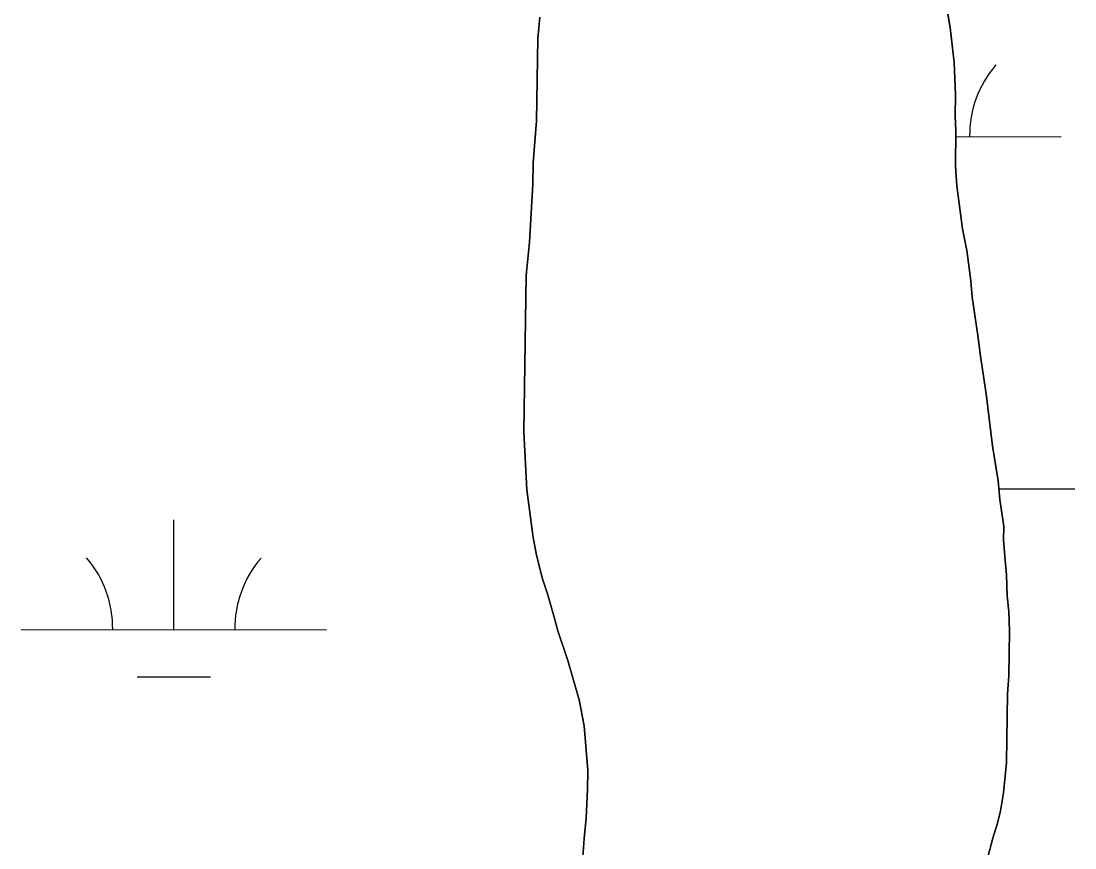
# Model space of a CAD drawing. Extents: x 3148686 to 3186545, y 916144 to 941516.
# Drawn here: x 3163719 to 3164064.1, y 938969.3 to 939240.2 of the extents above; entities that cross this region are included whole.
import ezdxf

# ---------------------------------------------------------------- set-up
doc = ezdxf.new("R2010")
doc.units = 0
for name, color, linetype in [('V-SITE-VEGE', 7, 'Continuous'), ('V-TOPO-SHOR', 7, 'Continuous'), ('V-WETL-SWMP', 7, 'Continuous')]:
    doc.layers.add(name, color=color, linetype=linetype)

msp = doc.modelspace()

# ---------------------------------------------------------------- linework, layer by layer
at = {"layer": 'V-SITE-VEGE'}
for p, q in [((3164021.69, 939247.13), (3164023.31, 939238.02)), ((3163888.22, 939234.45), (3163888.91, 939241.47)), ((3164023.31, 939238.02), (3164024.61, 939226.58)), ((3163887.83, 939207.5), (3163888.22, 939234.45)), ((3164024.61, 939226.58), (3164025.04, 939216.03)), ((3164025.04, 939216.03), (3164024.93, 939209)), ((3163886.75, 939193.75), (3163887.83, 939207.5)), ((3164024.93, 939209), (3164025.16, 939204.31)), ((3164025.16, 939204.31), (3164024.98, 939192.6)), ((3163886.64, 939186.73), (3163886.75, 939193.75)), ((3164024.98, 939192.6), (3164025.48, 939186.15)), ((3163885.48, 939167.7), (3163886.64, 939186.73)), ((3164025.48, 939186.15), (3164027.32, 939172.06)), ((3164027.32, 939172.06), (3164028.68, 939165.01)), ((3163884.44, 939156.88), (3163885.48, 939167.7)), ((3164028.68, 939165.01), (3164030, 939155.03)), ((3163883.69, 939105.63), (3163884.44, 939156.88)), ((3164030, 939155.03), (3164030.51, 939149.75)), ((3164030.51, 939149.75), (3164032.37, 939137.13)), ((3164032.37, 939137.13), (3164033.15, 939130.38)), ((3164033.15, 939130.38), (3164035.02, 939118.05)), ((3164035.02, 939118.05), (3164037.11, 939101.03)), ((3163884.58, 939086.58), (3163883.69, 939105.63)), ((3164037.11, 939101.03), (3164038.99, 939089.58)), ((3164038.99, 939089.58), (3164039.49, 939083.42)), ((3163886.69, 939071.02), (3163884.58, 939086.58)), ((3164039.49, 939083.42), (3164040.82, 939074.61)), ((3164040.82, 939074.61), (3164040.76, 939070.22)), ((3163887.78, 939065.15), (3163886.69, 939071.02)), ((3164040.76, 939070.22), (3164041.24, 939063.47)), ((3163889.72, 939057.5), (3163887.78, 939065.15)), ((3164041.24, 939063.47), (3164041.76, 939058.78)), ((3164041.76, 939058.78), (3164041.95, 939051.75)), ((3163891.4, 939052.5), (3163889.72, 939057.5)), ((3163893.63, 939044.85), (3163891.4, 939052.5)), ((3164041.95, 939051.75), (3164042.46, 939046.76)), ((3163894.74, 939040.44), (3163893.63, 939044.85)), ((3164042.46, 939046.76), (3164042.66, 939040.31)), ((3163898.11, 939030.73), (3163894.74, 939040.44)), ((3164042.66, 939040.31), (3164042.44, 939025.67)), ((3163901.73, 939017.78), (3163898.11, 939030.73)), ((3164042.44, 939025.67), (3164042.06, 939019.82)), ((3163903.36, 939009.26), (3163901.73, 939017.78)), ((3164042.06, 939019.82), (3164041.73, 938997.27)), ((3163904.61, 938994.6), (3163903.36, 939009.26)), ((3164041.73, 938997.27), (3164040.71, 938987.32)), ((3163904.52, 938988.45), (3163904.61, 938994.6)), ((3163904.09, 938979.08), (3163904.52, 938988.45)), ((3164040.71, 938987.32), (3164039.74, 938981.48)), ((3164039.74, 938981.48), (3164038.8, 938977.39)), ((3163903.4, 938972.36), (3163904.09, 938979.08)), ((3164038.8, 938977.39), (3164037.27, 938972.44)), ((3163903.02, 938966.21), (3163903.4, 938972.36)), ((3164037.27, 938972.44), (3164034.79, 938963.39))]:
    msp.add_line(p, q, dxfattribs=at)
at = {"layer": 'V-TOPO-SHOR'}
for points in [[(3164034.79, 938963.39), (3164037.27, 938972.44), (3164038.8, 938977.39), (3164039.74, 938981.48), (3164040.71, 938987.32), (3164041.73, 938997.27), (3164042.06, 939019.82), (3164042.44, 939025.67), (3164042.66, 939040.31), (3164042.46, 939046.76), (3164041.95, 939051.75), (3164041.76, 939058.78), (3164041.24, 939063.47), (3164040.76, 939070.22), (3164040.82, 939074.61), (3164039.49, 939083.42), (3164038.99, 939089.58), (3164037.11, 939101.03), (3164035.02, 939118.05), (3164033.15, 939130.38), (3164032.37, 939137.13), (3164030.51, 939149.75), (3164030, 939155.03), (3164028.68, 939165.01), (3164027.32, 939172.06), (3164025.48, 939186.15), (3164024.98, 939192.6), (3164025.16, 939204.31), (3164024.93, 939209), (3164025.04, 939216.03), (3164024.61, 939226.58), (3164023.31, 939238.02), (3164021.69, 939247.13)], [(3163888.91, 939241.47), (3163888.22, 939234.45), (3163887.83, 939207.5), (3163886.75, 939193.75), (3163886.64, 939186.73), (3163885.48, 939167.7), (3163884.44, 939156.88), (3163883.69, 939105.63), (3163884.58, 939086.58), (3163886.69, 939071.02), (3163887.78, 939065.15), (3163889.72, 939057.5), (3163891.4, 939052.5), (3163893.63, 939044.85), (3163894.74, 939040.44), (3163898.11, 939030.73), (3163901.73, 939017.78), (3163903.36, 939009.26), (3163904.61, 938994.6), (3163904.52, 938988.45), (3163904.09, 938979.08), (3163903.4, 938972.36), (3163903.02, 938966.21)]]:
    msp.add_lwpolyline(points, dxfattribs=at)
at = {"layer": 'V-WETL-SWMP'}
for p, q in [((3164021.69, 939247.13), (3164023.31, 939238.03)), ((3164021.69, 939247.13), (3164023.31, 939238.03)), ((3163888.23, 939234.45), (3163888.91, 939241.47)), ((3163888.23, 939234.45), (3163888.91, 939241.47)), ((3164023.31, 939238.03), (3164024.61, 939226.59)), ((3164023.31, 939238.03), (3164024.61, 939226.59)), ((3163887.83, 939207.51), (3163888.23, 939234.45)), ((3163887.83, 939207.51), (3163888.23, 939234.45)), ((3164024.61, 939226.59), (3164025.04, 939216.03)), ((3164024.61, 939226.59), (3164025.04, 939216.03)), ((3164025.04, 939216.03), (3164024.94, 939209.01)), ((3164025.04, 939216.03), (3164024.94, 939209.01)), ((3163886.75, 939193.76), (3163887.83, 939207.51)), ((3163886.75, 939193.76), (3163887.83, 939207.51)), ((3164024.94, 939209.01), (3164025.16, 939204.32)), ((3164024.94, 939209.01), (3164025.16, 939204.32)), ((3164025.16, 939204.32), (3164024.99, 939192.6)), ((3164025.16, 939204.32), (3164024.99, 939192.6)), ((3164025.13, 939202.35), (3164059.65, 939202.31)), ((3163886.64, 939186.73), (3163886.75, 939193.76)), ((3163886.64, 939186.73), (3163886.75, 939193.76)), ((3164024.99, 939192.6), (3164025.48, 939186.15)), ((3164024.99, 939192.6), (3164025.48, 939186.15)), ((3163885.48, 939167.71), (3163886.64, 939186.73)), ((3163885.48, 939167.71), (3163886.64, 939186.73)), ((3164025.48, 939186.15), (3164027.32, 939172.06)), ((3164025.48, 939186.15), (3164027.32, 939172.06)), ((3164027.32, 939172.06), (3164028.68, 939165.01)), ((3164027.32, 939172.06), (3164028.68, 939165.01)), ((3163884.45, 939156.88), (3163885.48, 939167.71)), ((3163884.45, 939156.88), (3163885.48, 939167.71)), ((3164028.68, 939165.01), (3164030, 939155.03)), ((3164028.68, 939165.01), (3164030, 939155.03)), ((3163883.69, 939105.64), (3163884.45, 939156.88)), ((3163883.69, 939105.64), (3163884.45, 939156.88)), ((3164030, 939155.03), (3164030.51, 939149.75)), ((3164030, 939155.03), (3164030.51, 939149.75)), ((3164030.51, 939149.75), (3164032.37, 939137.13)), ((3164030.51, 939149.75), (3164032.37, 939137.13)), ((3164032.37, 939137.13), (3164033.15, 939130.38)), ((3164032.37, 939137.13), (3164033.15, 939130.38)), ((3164033.15, 939130.38), (3164035.02, 939118.05)), ((3164033.15, 939130.38), (3164035.02, 939118.05)), ((3164035.02, 939118.05), (3164037.11, 939101.03)), ((3164035.02, 939118.05), (3164037.11, 939101.03)), ((3163884.58, 939086.58), (3163883.69, 939105.64)), ((3163884.58, 939086.58), (3163883.69, 939105.64)), ((3164037.11, 939101.03), (3164039, 939089.58)), ((3164037.11, 939101.03), (3164039, 939089.58)), ((3164039, 939089.58), (3164039.49, 939083.42)), ((3164039, 939089.58), (3164039.49, 939083.42)), ((3163886.7, 939071.03), (3163884.58, 939086.58)), ((3163886.7, 939071.03), (3163884.58, 939086.58)), ((3164039.21, 939086.9), (3164064.12, 939086.88)), ((3164039.49, 939083.42), (3164040.83, 939074.61)), ((3164039.49, 939083.42), (3164040.83, 939074.61)), ((3163769, 939040.76), (3163769.04, 939076.76)), ((3164040.83, 939074.61), (3164040.76, 939070.22)), ((3164040.83, 939074.61), (3164040.76, 939070.22)), ((3163887.78, 939065.15), (3163886.7, 939071.03)), ((3163887.78, 939065.15), (3163886.7, 939071.03)), ((3164040.76, 939070.22), (3164041.25, 939063.48)), ((3164040.76, 939070.22), (3164041.25, 939063.48)), ((3163889.72, 939057.51), (3163887.78, 939065.15)), ((3163889.72, 939057.51), (3163887.78, 939065.15)), ((3164041.25, 939063.48), (3164041.76, 939058.78)), ((3164041.25, 939063.48), (3164041.76, 939058.78)), ((3164041.76, 939058.78), (3164041.95, 939051.75)), ((3164041.76, 939058.78), (3164041.95, 939051.75)), ((3163891.4, 939052.5), (3163889.72, 939057.51)), ((3163891.4, 939052.5), (3163889.72, 939057.51)), ((3163893.63, 939044.85), (3163891.4, 939052.5)), ((3163893.63, 939044.85), (3163891.4, 939052.5)), ((3164041.95, 939051.75), (3164042.47, 939046.76)), ((3164041.95, 939051.75), (3164042.47, 939046.76)), ((3163894.74, 939040.44), (3163893.63, 939044.85)), ((3163894.74, 939040.44), (3163893.63, 939044.85)), ((3164042.47, 939046.76), (3164042.66, 939040.32)), ((3164042.47, 939046.76), (3164042.66, 939040.32)), ((3163719, 939040.81), (3163819, 939040.71)), ((3163898.11, 939030.73), (3163894.74, 939040.44)), ((3163898.11, 939030.73), (3163894.74, 939040.44)), ((3164042.66, 939040.32), (3164042.45, 939025.67)), ((3164042.66, 939040.32), (3164042.45, 939025.67)), ((3163901.73, 939017.79), (3163898.11, 939030.73)), ((3163901.73, 939017.79), (3163898.11, 939030.73)), ((3163756.99, 939025.34), (3163780.99, 939025.32)), ((3164042.45, 939025.67), (3164042.07, 939019.82)), ((3164042.45, 939025.67), (3164042.07, 939019.82)), ((3163903.36, 939009.27), (3163901.73, 939017.79)), ((3163903.36, 939009.27), (3163901.73, 939017.79)), ((3164042.07, 939019.82), (3164041.74, 938997.27)), ((3164042.07, 939019.82), (3164041.74, 938997.27)), ((3163904.61, 938994.6), (3163903.36, 939009.27)), ((3163904.61, 938994.6), (3163903.36, 939009.27)), ((3164041.74, 938997.27), (3164040.71, 938987.33)), ((3164041.74, 938997.27), (3164040.71, 938987.33)), ((3163904.52, 938988.45), (3163904.61, 938994.6)), ((3163904.52, 938988.45), (3163904.61, 938994.6)), ((3163904.09, 938979.09), (3163904.52, 938988.45)), ((3163904.09, 938979.09), (3163904.52, 938988.45)), ((3164040.71, 938987.33), (3164039.75, 938981.48)), ((3164040.71, 938987.33), (3164039.75, 938981.48)), ((3164039.75, 938981.48), (3164038.81, 938977.4)), ((3164039.75, 938981.48), (3164038.81, 938977.4)), ((3163903.4, 938972.36), (3163904.09, 938979.09)), ((3163903.4, 938972.36), (3163904.09, 938979.09)), ((3164038.81, 938977.4), (3164037.27, 938972.44)), ((3164038.81, 938977.4), (3164037.27, 938972.44)), ((3163903.02, 938966.21), (3163903.4, 938972.36)), ((3163903.02, 938966.21), (3163903.4, 938972.36)), ((3164037.27, 938972.44), (3164034.79, 938963.39)), ((3164037.27, 938972.44), (3164034.79, 938963.39))]:
    msp.add_line(p, q, dxfattribs=at)
for centre, start, end in [((3164064.89, 939202.78), 139.1678, 180.7115), ((3163713.76, 939041.29), 359.1678, 40.7115), ((3163824.25, 939041.18), 139.1678, 180.7115)]:
    msp.add_arc(centre, 35.25, start, end, dxfattribs=at)

doc.saveas('drawing.dxf')
